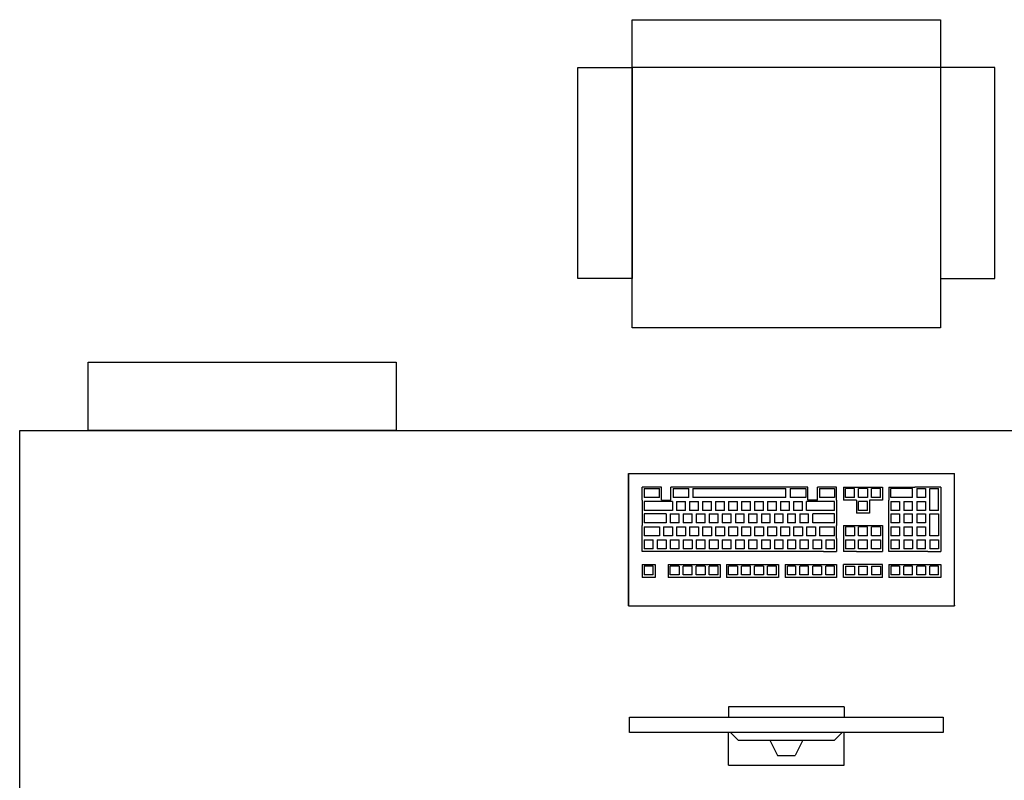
# Model space of a CAD drawing. Header units: millimetres. Extents: x 2886542 to 7567581, y -792623 to 134766.
# Tile 313 of 320: x 4943178 to 4944617, y -342119 to -341008. Entities that reach past the tile are written whole.
import ezdxf

# ---------------------------------------------------------------- set-up
doc = ezdxf.new("R2010")
doc.units = ezdxf.units.MM
doc.layers.add('IN_NS_VYPLNE OTVORU', color=16, linetype='Continuous')

msp = doc.modelspace()

# ---------------------------------------------------------------- linework, layer by layer
at = {"color": 0, "linetype": 'ByBlock', "lineweight": -2}
for p, q in [((4944067.8, -341670.6), (4944543.8, -341670.6)), ((4944067.8, -341670.6), (4944067.8, -341862.6)), ((4944067.8, -341862.6), (4944067.8, -341670.6)), ((4944543.8, -341862.6), (4944543.8, -341670.6)), ((4944543.8, -341862.6), (4944543.8, -341670.6)), ((4944087.8, -341709.6), (4944087.8, -341690.6)), ((4944115.8, -341690.6), (4944087.8, -341690.6)), ((4944090.8, -341692.6), (4944090.8, -341705.6)), ((4944090.8, -341692.6), (4944112.8, -341692.6)), ((4944112.8, -341705.6), (4944112.8, -341692.6)), ((4944115.8, -341709.6), (4944115.8, -341690.6)), ((4944158.8, -341690.6), (4944129.8, -341690.6)), ((4944129.8, -341709.6), (4944129.8, -341690.6)), ((4944132.8, -341692.6), (4944132.8, -341705.6)), ((4944132.8, -341692.6), (4944155.8, -341692.6)), ((4944155.8, -341705.6), (4944155.8, -341692.6)), ((4944300.8, -341690.6), (4944158.8, -341690.6)), ((4944161.8, -341692.6), (4944161.8, -341705.6)), ((4944161.8, -341692.6), (4944297.8, -341692.6)), ((4944297.8, -341705.6), (4944297.8, -341692.6)), ((4944329.8, -341690.6), (4944300.8, -341690.6)), ((4944303.8, -341692.6), (4944303.8, -341705.6)), ((4944303.8, -341692.6), (4944326.8, -341692.6)), ((4944326.8, -341692.6), (4944326.8, -341705.6)), ((4944329.8, -341709.6), (4944329.8, -341690.6)), ((4944343.8, -341709.6), (4944343.8, -341690.6)), ((4944371.8, -341690.6), (4944343.8, -341690.6)), ((4944346.8, -341692.6), (4944346.8, -341705.6)), ((4944346.8, -341692.6), (4944368.8, -341692.6)), ((4944368.8, -341692.6), (4944368.8, -341705.6)), ((4944371.8, -341709.6), (4944371.8, -341690.6)), ((4944381.8, -341690.6), (4944381.8, -341709.6)), ((4944381.8, -341690.6), (4944400.8, -341690.6)), ((4944384.8, -341705.6), (4944384.8, -341692.6)), ((4944397.8, -341692.6), (4944384.8, -341692.6)), ((4944397.8, -341705.6), (4944397.8, -341692.6)), ((4944400.8, -341690.6), (4944419.8, -341690.6)), ((4944403.8, -341705.6), (4944403.8, -341692.6)), ((4944416.8, -341692.6), (4944403.8, -341692.6)), ((4944416.8, -341692.6), (4944416.8, -341705.6)), ((4944419.8, -341690.6), (4944438.8, -341690.6)), ((4944422.8, -341705.6), (4944422.8, -341692.6)), ((4944435.8, -341692.6), (4944422.8, -341692.6)), ((4944435.8, -341705.6), (4944435.8, -341692.6)), ((4944438.8, -341690.6), (4944438.8, -341709.6)), ((4944447.8, -341690.6), (4944447.8, -341709.6)), ((4944447.8, -341690.6), (4944485.8, -341690.6)), ((4944450.8, -341705.6), (4944450.8, -341692.6)), ((4944482.8, -341692.6), (4944450.8, -341692.6)), ((4944482.8, -341705.6), (4944482.8, -341692.6)), ((4944504.8, -341690.6), (4944485.8, -341690.6)), ((4944488.8, -341692.6), (4944488.8, -341705.6)), ((4944488.8, -341692.6), (4944501.8, -341692.6)), ((4944501.8, -341692.6), (4944501.8, -341705.6)), ((4944523.8, -341690.6), (4944504.8, -341690.6)), ((4944507.8, -341724.6), (4944507.8, -341692.6)), ((4944507.8, -341692.6), (4944520.8, -341692.6)), ((4944520.8, -341724.6), (4944520.8, -341692.6)), ((4944523.8, -341690.6), (4944523.8, -341728.6)), ((4944087.8, -341709.6), (4944087.8, -341728.6)), ((4944112.8, -341705.6), (4944090.8, -341705.6)), ((4944131.8, -341711.6), (4944090.8, -341711.6)), ((4944090.8, -341711.6), (4944090.8, -341724.6)), ((4944115.8, -341709.6), (4944129.8, -341709.6)), ((4944131.8, -341711.6), (4944131.8, -341724.6)), ((4944155.8, -341705.6), (4944132.8, -341705.6)), ((4944137.8, -341711.6), (4944137.8, -341724.6)), ((4944137.8, -341711.6), (4944150.8, -341711.6)), ((4944150.8, -341724.6), (4944150.8, -341711.6)), ((4944156.8, -341711.6), (4944156.8, -341724.6)), ((4944156.8, -341711.6), (4944169.8, -341711.6)), ((4944297.8, -341705.6), (4944161.8, -341705.6)), ((4944169.8, -341724.6), (4944169.8, -341711.6)), ((4944175.8, -341711.6), (4944188.8, -341711.6)), ((4944175.8, -341711.6), (4944175.8, -341724.6)), ((4944188.8, -341724.6), (4944188.8, -341711.6)), ((4944194.8, -341711.6), (4944194.8, -341724.6)), ((4944194.8, -341711.6), (4944207.8, -341711.6)), ((4944207.8, -341724.6), (4944207.8, -341711.6)), ((4944213.8, -341711.6), (4944226.8, -341711.6)), ((4944213.8, -341711.6), (4944213.8, -341724.6)), ((4944226.8, -341724.6), (4944226.8, -341711.6)), ((4944232.8, -341711.6), (4944232.8, -341724.6)), ((4944232.8, -341711.6), (4944245.8, -341711.6)), ((4944245.8, -341724.6), (4944245.8, -341711.6)), ((4944251.8, -341711.6), (4944251.8, -341724.6)), ((4944251.8, -341711.6), (4944264.8, -341711.6)), ((4944264.8, -341724.6), (4944264.8, -341711.6)), ((4944270.8, -341711.6), (4944283.8, -341711.6)), ((4944270.8, -341711.6), (4944270.8, -341724.6)), ((4944283.8, -341724.6), (4944283.8, -341711.6)), ((4944289.8, -341711.6), (4944289.8, -341724.6)), ((4944289.8, -341711.6), (4944302.8, -341711.6)), ((4944302.8, -341724.6), (4944302.8, -341711.6)), ((4944326.8, -341705.6), (4944303.8, -341705.6)), ((4944308.8, -341711.6), (4944321.8, -341711.6)), ((4944308.8, -341711.6), (4944308.8, -341724.6)), ((4944321.8, -341724.6), (4944321.8, -341711.6)), ((4944368.8, -341711.6), (4944327.8, -341711.6)), ((4944327.8, -341724.6), (4944327.8, -341711.6)), ((4944343.8, -341709.6), (4944329.8, -341709.6)), ((4944368.8, -341705.6), (4944346.8, -341705.6)), ((4944368.8, -341724.6), (4944368.8, -341711.6)), ((4944371.8, -341709.6), (4944371.8, -341728.6)), ((4944400.8, -341709.6), (4944381.8, -341709.6)), ((4944397.8, -341705.6), (4944384.8, -341705.6)), ((4944400.8, -341709.6), (4944400.8, -341728.6)), ((4944416.8, -341705.6), (4944403.8, -341705.6)), ((4944416.8, -341711.6), (4944403.8, -341711.6)), ((4944403.8, -341724.6), (4944403.8, -341711.6)), ((4944416.8, -341724.6), (4944416.8, -341711.6)), ((4944438.8, -341709.6), (4944419.8, -341709.6)), ((4944419.8, -341709.6), (4944419.8, -341728.6)), ((4944435.8, -341705.6), (4944422.8, -341705.6)), ((4944447.8, -341728.6), (4944447.8, -341709.6)), ((4944482.8, -341705.6), (4944450.8, -341705.6)), ((4944450.8, -341711.6), (4944450.8, -341724.6)), ((4944450.8, -341711.6), (4944463.8, -341711.6)), ((4944463.8, -341711.6), (4944463.8, -341724.6)), ((4944469.8, -341711.6), (4944469.8, -341724.6)), ((4944469.8, -341711.6), (4944482.8, -341711.6)), ((4944482.8, -341724.6), (4944482.8, -341711.6)), ((4944501.8, -341705.6), (4944488.8, -341705.6)), ((4944488.8, -341711.6), (4944488.8, -341724.6)), ((4944488.8, -341711.6), (4944501.8, -341711.6)), ((4944501.8, -341711.6), (4944501.8, -341724.6)), ((4944131.8, -341724.6), (4944090.8, -341724.6)), ((4944150.8, -341724.6), (4944137.8, -341724.6)), ((4944169.8, -341724.6), (4944156.8, -341724.6)), ((4944188.8, -341724.6), (4944175.8, -341724.6)), ((4944207.8, -341724.6), (4944194.8, -341724.6)), ((4944226.8, -341724.6), (4944213.8, -341724.6)), ((4944245.8, -341724.6), (4944232.8, -341724.6)), ((4944264.8, -341724.6), (4944251.8, -341724.6)), ((4944283.8, -341724.6), (4944270.8, -341724.6)), ((4944302.8, -341724.6), (4944289.8, -341724.6)), ((4944321.8, -341724.6), (4944308.8, -341724.6)), ((4944368.8, -341724.6), (4944327.8, -341724.6)), ((4944416.8, -341724.6), (4944403.8, -341724.6)), ((4944463.8, -341724.6), (4944450.8, -341724.6)), ((4944482.8, -341724.6), (4944469.8, -341724.6)), ((4944501.8, -341724.6), (4944488.8, -341724.6)), ((4944520.8, -341724.6), (4944507.8, -341724.6)), ((4944087.8, -341728.6), (4944087.8, -341746.6)), ((4944122.8, -341729.6), (4944090.8, -341729.6)), ((4944090.8, -341729.6), (4944090.8, -341742.6)), ((4944122.8, -341742.6), (4944090.8, -341742.6)), ((4944122.8, -341729.6), (4944122.8, -341742.6)), ((4944128.8, -341729.6), (4944141.8, -341729.6)), ((4944128.8, -341729.6), (4944128.8, -341742.6)), ((4944141.8, -341742.6), (4944128.8, -341742.6)), ((4944141.8, -341742.6), (4944141.8, -341729.6)), ((4944147.8, -341729.6), (4944147.8, -341742.6)), ((4944147.8, -341729.6), (4944160.8, -341729.6)), ((4944160.8, -341742.6), (4944147.8, -341742.6)), ((4944160.8, -341742.6), (4944160.8, -341729.6)), ((4944166.8, -341729.6), (4944179.8, -341729.6)), ((4944166.8, -341729.6), (4944166.8, -341742.6)), ((4944179.8, -341742.6), (4944166.8, -341742.6)), ((4944179.8, -341742.6), (4944179.8, -341729.6)), ((4944185.8, -341729.6), (4944185.8, -341742.6)), ((4944185.8, -341729.6), (4944198.8, -341729.6)), ((4944198.8, -341742.6), (4944185.8, -341742.6)), ((4944198.8, -341742.6), (4944198.8, -341729.6)), ((4944204.8, -341729.6), (4944204.8, -341742.6)), ((4944204.8, -341729.6), (4944217.8, -341729.6)), ((4944217.8, -341742.6), (4944204.8, -341742.6)), ((4944217.8, -341742.6), (4944217.8, -341729.6)), ((4944223.8, -341729.6), (4944236.8, -341729.6)), ((4944223.8, -341729.6), (4944223.8, -341742.6)), ((4944236.8, -341742.6), (4944223.8, -341742.6)), ((4944236.8, -341742.6), (4944236.8, -341729.6)), ((4944242.8, -341729.6), (4944242.8, -341742.6)), ((4944242.8, -341729.6), (4944255.8, -341729.6)), ((4944255.8, -341742.6), (4944242.8, -341742.6)), ((4944255.8, -341742.6), (4944255.8, -341729.6)), ((4944261.8, -341729.6), (4944274.8, -341729.6)), ((4944261.8, -341729.6), (4944261.8, -341742.6)), ((4944274.8, -341742.6), (4944261.8, -341742.6)), ((4944274.8, -341742.6), (4944274.8, -341729.6)), ((4944280.8, -341729.6), (4944280.8, -341742.6)), ((4944280.8, -341729.6), (4944293.8, -341729.6)), ((4944293.8, -341742.6), (4944280.8, -341742.6)), ((4944293.8, -341742.6), (4944293.8, -341729.6)), ((4944299.8, -341729.6), (4944299.8, -341742.6)), ((4944299.8, -341729.6), (4944311.8, -341729.6)), ((4944311.8, -341742.6), (4944299.8, -341742.6)), ((4944311.8, -341742.6), (4944311.8, -341729.6)), ((4944317.8, -341729.6), (4944330.8, -341729.6)), ((4944317.8, -341729.6), (4944317.8, -341742.6)), ((4944330.8, -341742.6), (4944317.8, -341742.6)), ((4944330.8, -341742.6), (4944330.8, -341729.6)), ((4944368.8, -341729.6), (4944336.8, -341729.6)), ((4944336.8, -341742.6), (4944336.8, -341729.6)), ((4944368.8, -341742.6), (4944336.8, -341742.6)), ((4944368.8, -341742.6), (4944368.8, -341729.6)), ((4944371.8, -341728.6), (4944371.8, -341746.6)), ((4944419.8, -341728.6), (4944400.8, -341728.6)), ((4944447.8, -341746.6), (4944447.8, -341728.6)), ((4944450.8, -341729.6), (4944450.8, -341742.6)), ((4944450.8, -341729.6), (4944463.8, -341729.6)), ((4944463.8, -341742.6), (4944450.8, -341742.6)), ((4944463.8, -341729.6), (4944463.8, -341742.6)), ((4944469.8, -341729.6), (4944469.8, -341742.6)), ((4944469.8, -341729.6), (4944482.8, -341729.6)), ((4944482.8, -341742.6), (4944469.8, -341742.6)), ((4944482.8, -341742.6), (4944482.8, -341729.6)), ((4944488.8, -341729.6), (4944488.8, -341742.6)), ((4944488.8, -341729.6), (4944501.8, -341729.6)), ((4944501.8, -341742.6), (4944488.8, -341742.6)), ((4944501.8, -341729.6), (4944501.8, -341742.6)), ((4944507.8, -341729.6), (4944520.8, -341729.6)), ((4944507.8, -341761.6), (4944507.8, -341729.6)), ((4944520.8, -341729.6), (4944520.8, -341761.6)), ((4944523.8, -341728.6), (4944523.8, -341765.6)), ((4944087.8, -341765.6), (4944087.8, -341746.6)), ((4944090.8, -341748.6), (4944090.8, -341761.6)), ((4944090.8, -341748.6), (4944112.8, -341748.6)), ((4944112.8, -341748.6), (4944112.8, -341761.6)), ((4944118.8, -341748.6), (4944131.8, -341748.6)), ((4944118.8, -341748.6), (4944118.8, -341761.6)), ((4944131.8, -341748.6), (4944131.8, -341761.6)), ((4944137.8, -341748.6), (4944137.8, -341761.6)), ((4944137.8, -341748.6), (4944150.8, -341748.6)), ((4944150.8, -341748.6), (4944150.8, -341761.6)), ((4944156.8, -341748.6), (4944156.8, -341761.6)), ((4944156.8, -341748.6), (4944169.8, -341748.6)), ((4944169.8, -341748.6), (4944169.8, -341761.6)), ((4944175.8, -341748.6), (4944188.8, -341748.6)), ((4944175.8, -341748.6), (4944175.8, -341761.6)), ((4944188.8, -341748.6), (4944188.8, -341761.6)), ((4944194.8, -341748.6), (4944194.8, -341761.6)), ((4944194.8, -341748.6), (4944207.8, -341748.6)), ((4944207.8, -341748.6), (4944207.8, -341761.6)), ((4944213.8, -341748.6), (4944226.8, -341748.6)), ((4944213.8, -341748.6), (4944213.8, -341761.6)), ((4944226.8, -341748.6), (4944226.8, -341761.6)), ((4944232.8, -341748.6), (4944232.8, -341761.6)), ((4944232.8, -341748.6), (4944245.8, -341748.6)), ((4944245.8, -341748.6), (4944245.8, -341761.6)), ((4944251.8, -341748.6), (4944251.8, -341761.6)), ((4944251.8, -341748.6), (4944264.8, -341748.6)), ((4944264.8, -341748.6), (4944264.8, -341761.6)), ((4944270.8, -341748.6), (4944283.8, -341748.6)), ((4944270.8, -341748.6), (4944270.8, -341761.6)), ((4944283.8, -341748.6), (4944283.8, -341761.6)), ((4944289.8, -341748.6), (4944289.8, -341761.6)), ((4944289.8, -341748.6), (4944302.8, -341748.6)), ((4944302.8, -341748.6), (4944302.8, -341761.6)), ((4944308.8, -341748.6), (4944321.8, -341748.6)), ((4944308.8, -341748.6), (4944308.8, -341761.6)), ((4944321.8, -341748.6), (4944321.8, -341761.6)), ((4944327.8, -341748.6), (4944327.8, -341761.6)), ((4944327.8, -341748.6), (4944340.8, -341748.6)), ((4944340.8, -341748.6), (4944340.8, -341761.6)), ((4944346.8, -341748.6), (4944346.8, -341761.6)), ((4944346.8, -341748.6), (4944368.8, -341748.6)), ((4944368.8, -341761.6), (4944368.8, -341748.6)), ((4944371.8, -341765.6), (4944371.8, -341746.6)), ((4944381.8, -341746.6), (4944400.8, -341746.6)), ((4944381.8, -341746.6), (4944381.8, -341765.6)), ((4944397.8, -341748.6), (4944384.8, -341748.6)), ((4944384.8, -341748.6), (4944384.8, -341761.6)), ((4944397.8, -341748.6), (4944397.8, -341761.6)), ((4944400.8, -341746.6), (4944419.8, -341746.6)), ((4944416.8, -341748.6), (4944403.8, -341748.6)), ((4944403.8, -341761.6), (4944403.8, -341748.6)), ((4944416.8, -341761.6), (4944416.8, -341748.6)), ((4944419.8, -341746.6), (4944438.8, -341746.6)), ((4944435.8, -341748.6), (4944422.8, -341748.6)), ((4944422.8, -341761.6), (4944422.8, -341748.6)), ((4944435.8, -341748.6), (4944435.8, -341761.6)), ((4944438.8, -341746.6), (4944438.8, -341765.6)), ((4944447.8, -341765.6), (4944447.8, -341746.6)), ((4944450.8, -341748.6), (4944450.8, -341761.6)), ((4944450.8, -341748.6), (4944463.8, -341748.6)), ((4944463.8, -341748.6), (4944463.8, -341761.6)), ((4944469.8, -341748.6), (4944469.8, -341761.6)), ((4944469.8, -341748.6), (4944482.8, -341748.6)), ((4944482.8, -341761.6), (4944482.8, -341748.6)), ((4944488.8, -341748.6), (4944488.8, -341761.6)), ((4944488.8, -341748.6), (4944501.8, -341748.6)), ((4944501.8, -341748.6), (4944501.8, -341761.6)), ((4944087.8, -341784.6), (4944087.8, -341765.6)), ((4944112.8, -341761.6), (4944090.8, -341761.6)), ((4944090.8, -341767.6), (4944090.8, -341780.6)), ((4944090.8, -341767.6), (4944103.8, -341767.6)), ((4944103.8, -341780.6), (4944103.8, -341767.6)), ((4944109.8, -341767.6), (4944109.8, -341780.6)), ((4944109.8, -341767.6), (4944122.8, -341767.6)), ((4944131.8, -341761.6), (4944118.8, -341761.6)), ((4944122.8, -341767.6), (4944122.8, -341780.6)), ((4944128.8, -341767.6), (4944141.8, -341767.6)), ((4944128.8, -341767.6), (4944128.8, -341780.6)), ((4944150.8, -341761.6), (4944137.8, -341761.6)), ((4944141.8, -341780.6), (4944141.8, -341767.6)), ((4944147.8, -341767.6), (4944147.8, -341780.6)), ((4944147.8, -341767.6), (4944160.8, -341767.6)), ((4944169.8, -341761.6), (4944156.8, -341761.6)), ((4944160.8, -341767.6), (4944160.8, -341780.6)), ((4944166.8, -341767.6), (4944179.8, -341767.6)), ((4944166.8, -341767.6), (4944166.8, -341780.6)), ((4944188.8, -341761.6), (4944175.8, -341761.6)), ((4944179.8, -341780.6), (4944179.8, -341767.6)), ((4944185.8, -341767.6), (4944185.8, -341780.6)), ((4944185.8, -341767.6), (4944198.8, -341767.6)), ((4944207.8, -341761.6), (4944194.8, -341761.6)), ((4944198.8, -341767.6), (4944198.8, -341780.6)), ((4944204.8, -341767.6), (4944204.8, -341780.6)), ((4944204.8, -341767.6), (4944217.8, -341767.6)), ((4944226.8, -341761.6), (4944213.8, -341761.6)), ((4944217.8, -341780.6), (4944217.8, -341767.6)), ((4944223.8, -341767.6), (4944236.8, -341767.6)), ((4944223.8, -341767.6), (4944223.8, -341780.6)), ((4944245.8, -341761.6), (4944232.8, -341761.6)), ((4944236.8, -341767.6), (4944236.8, -341780.6)), ((4944242.8, -341767.6), (4944242.8, -341780.6)), ((4944242.8, -341767.6), (4944255.8, -341767.6)), ((4944264.8, -341761.6), (4944251.8, -341761.6)), ((4944255.8, -341780.6), (4944255.8, -341767.6)), ((4944261.8, -341767.6), (4944274.8, -341767.6)), ((4944261.8, -341767.6), (4944261.8, -341780.6)), ((4944283.8, -341761.6), (4944270.8, -341761.6)), ((4944274.8, -341767.6), (4944274.8, -341780.6)), ((4944280.8, -341767.6), (4944280.8, -341780.6)), ((4944280.8, -341767.6), (4944293.8, -341767.6)), ((4944302.8, -341761.6), (4944289.8, -341761.6)), ((4944293.8, -341780.6), (4944293.8, -341767.6)), ((4944299.8, -341767.6), (4944299.8, -341780.6)), ((4944299.8, -341767.6), (4944311.8, -341767.6)), ((4944321.8, -341761.6), (4944308.8, -341761.6)), ((4944311.8, -341767.6), (4944311.8, -341780.6)), ((4944317.8, -341767.6), (4944330.8, -341767.6)), ((4944317.8, -341767.6), (4944317.8, -341780.6)), ((4944340.8, -341761.6), (4944327.8, -341761.6)), ((4944330.8, -341780.6), (4944330.8, -341767.6)), ((4944336.8, -341767.6), (4944336.8, -341780.6)), ((4944336.8, -341767.6), (4944349.8, -341767.6)), ((4944368.8, -341761.6), (4944346.8, -341761.6)), ((4944349.8, -341767.6), (4944349.8, -341780.6)), ((4944355.8, -341767.6), (4944355.8, -341780.6)), ((4944355.8, -341767.6), (4944368.8, -341767.6)), ((4944368.8, -341780.6), (4944368.8, -341767.6)), ((4944371.8, -341765.6), (4944371.8, -341784.6)), ((4944381.8, -341765.6), (4944381.8, -341784.6)), ((4944397.8, -341761.6), (4944384.8, -341761.6)), ((4944384.8, -341767.6), (4944397.8, -341767.6)), ((4944384.8, -341767.6), (4944384.8, -341780.6)), ((4944397.8, -341767.6), (4944397.8, -341780.6)), ((4944416.8, -341761.6), (4944403.8, -341761.6)), ((4944403.8, -341767.6), (4944416.8, -341767.6)), ((4944403.8, -341780.6), (4944403.8, -341767.6)), ((4944416.8, -341780.6), (4944416.8, -341767.6)), ((4944435.8, -341761.6), (4944422.8, -341761.6)), ((4944422.8, -341767.6), (4944435.8, -341767.6)), ((4944422.8, -341780.6), (4944422.8, -341767.6)), ((4944435.8, -341767.6), (4944435.8, -341780.6)), ((4944438.8, -341765.6), (4944438.8, -341784.6)), ((4944447.8, -341784.6), (4944447.8, -341765.6)), ((4944463.8, -341761.6), (4944450.8, -341761.6)), ((4944450.8, -341767.6), (4944450.8, -341780.6)), ((4944450.8, -341767.6), (4944463.8, -341767.6)), ((4944463.8, -341780.6), (4944463.8, -341767.6)), ((4944482.8, -341761.6), (4944469.8, -341761.6)), ((4944469.8, -341767.6), (4944469.8, -341780.6)), ((4944469.8, -341767.6), (4944482.8, -341767.6)), ((4944482.8, -341767.6), (4944482.8, -341780.6)), ((4944501.8, -341761.6), (4944488.8, -341761.6)), ((4944488.8, -341767.6), (4944488.8, -341780.6)), ((4944488.8, -341767.6), (4944501.8, -341767.6)), ((4944501.8, -341780.6), (4944501.8, -341767.6)), ((4944520.8, -341761.6), (4944507.8, -341761.6)), ((4944507.8, -341767.6), (4944520.8, -341767.6)), ((4944507.8, -341767.6), (4944507.8, -341780.6)), ((4944520.8, -341767.6), (4944520.8, -341780.6)), ((4944523.8, -341765.6), (4944523.8, -341784.6)), ((4944106.8, -341784.6), (4944087.8, -341784.6)), ((4944103.8, -341780.6), (4944090.8, -341780.6)), ((4944125.8, -341784.6), (4944106.8, -341784.6)), ((4944122.8, -341780.6), (4944109.8, -341780.6)), ((4944144.8, -341784.6), (4944125.8, -341784.6)), ((4944141.8, -341780.6), (4944128.8, -341780.6)), ((4944163.8, -341784.6), (4944144.8, -341784.6)), ((4944160.8, -341780.6), (4944147.8, -341780.6)), ((4944182.8, -341784.6), (4944163.8, -341784.6)), ((4944179.8, -341780.6), (4944166.8, -341780.6)), ((4944201.8, -341784.6), (4944182.8, -341784.6)), ((4944198.8, -341780.6), (4944185.8, -341780.6)), ((4944220.8, -341784.6), (4944201.8, -341784.6)), ((4944217.8, -341780.6), (4944204.8, -341780.6)), ((4944239.8, -341784.6), (4944220.8, -341784.6)), ((4944236.8, -341780.6), (4944223.8, -341780.6)), ((4944258.8, -341784.6), (4944239.8, -341784.6)), ((4944255.8, -341780.6), (4944242.8, -341780.6)), ((4944277.8, -341784.6), (4944258.8, -341784.6)), ((4944274.8, -341780.6), (4944261.8, -341780.6)), ((4944296.8, -341784.6), (4944277.8, -341784.6)), ((4944293.8, -341780.6), (4944280.8, -341780.6)), ((4944314.8, -341784.6), (4944296.8, -341784.6)), ((4944311.8, -341780.6), (4944299.8, -341780.6)), ((4944333.8, -341784.6), (4944314.8, -341784.6)), ((4944330.8, -341780.6), (4944317.8, -341780.6)), ((4944352.8, -341784.6), (4944333.8, -341784.6)), ((4944349.8, -341780.6), (4944336.8, -341780.6)), ((4944352.8, -341784.6), (4944371.8, -341784.6)), ((4944368.8, -341780.6), (4944355.8, -341780.6)), ((4944400.8, -341784.6), (4944381.8, -341784.6)), ((4944397.8, -341780.6), (4944384.8, -341780.6)), ((4944400.8, -341784.6), (4944419.8, -341784.6)), ((4944416.8, -341780.6), (4944403.8, -341780.6)), ((4944419.8, -341784.6), (4944438.8, -341784.6)), ((4944435.8, -341780.6), (4944422.8, -341780.6)), ((4944466.8, -341784.6), (4944447.8, -341784.6)), ((4944463.8, -341780.6), (4944450.8, -341780.6)), ((4944485.8, -341784.6), (4944466.8, -341784.6)), ((4944482.8, -341780.6), (4944469.8, -341780.6)), ((4944504.8, -341784.6), (4944485.8, -341784.6)), ((4944501.8, -341780.6), (4944488.8, -341780.6)), ((4944504.8, -341784.6), (4944523.8, -341784.6)), ((4944520.8, -341780.6), (4944507.8, -341780.6)), ((4944087.8, -341803.6), (4944106.8, -341803.6)), ((4944087.8, -341803.6), (4944087.8, -341822.6)), ((4944103.8, -341805.6), (4944090.8, -341805.6)), ((4944090.8, -341805.6), (4944090.8, -341818.6)), ((4944103.8, -341818.6), (4944103.8, -341805.6)), ((4944106.8, -341803.6), (4944106.8, -341822.6)), ((4944125.8, -341803.6), (4944144.8, -341803.6)), ((4944125.8, -341803.6), (4944125.8, -341822.6)), ((4944141.8, -341805.6), (4944128.8, -341805.6)), ((4944128.8, -341818.6), (4944128.8, -341805.6)), ((4944141.8, -341805.6), (4944141.8, -341818.6)), ((4944144.8, -341803.6), (4944163.8, -341803.6)), ((4944160.8, -341805.6), (4944147.8, -341805.6)), ((4944147.8, -341818.6), (4944147.8, -341805.6)), ((4944160.8, -341818.6), (4944160.8, -341805.6)), ((4944163.8, -341803.6), (4944182.8, -341803.6)), ((4944179.8, -341805.6), (4944166.8, -341805.6)), ((4944166.8, -341818.6), (4944166.8, -341805.6)), ((4944179.8, -341805.6), (4944179.8, -341818.6)), ((4944182.8, -341803.6), (4944201.8, -341803.6)), ((4944198.8, -341805.6), (4944185.8, -341805.6)), ((4944185.8, -341818.6), (4944185.8, -341805.6)), ((4944198.8, -341818.6), (4944198.8, -341805.6)), ((4944201.8, -341803.6), (4944201.8, -341822.6)), ((4944210.8, -341803.6), (4944229.8, -341803.6)), ((4944210.8, -341803.6), (4944210.8, -341822.6)), ((4944226.8, -341805.6), (4944213.8, -341805.6)), ((4944213.8, -341818.6), (4944213.8, -341805.6)), ((4944226.8, -341805.6), (4944226.8, -341818.6)), ((4944229.8, -341803.6), (4944248.8, -341803.6)), ((4944245.8, -341805.6), (4944232.8, -341805.6)), ((4944232.8, -341818.6), (4944232.8, -341805.6)), ((4944245.8, -341818.6), (4944245.8, -341805.6)), ((4944248.8, -341803.6), (4944267.8, -341803.6)), ((4944264.8, -341805.6), (4944251.8, -341805.6)), ((4944251.8, -341818.6), (4944251.8, -341805.6)), ((4944264.8, -341805.6), (4944264.8, -341818.6)), ((4944267.8, -341803.6), (4944286.8, -341803.6)), ((4944283.8, -341805.6), (4944270.8, -341805.6)), ((4944270.8, -341818.6), (4944270.8, -341805.6)), ((4944283.8, -341818.6), (4944283.8, -341805.6)), ((4944286.8, -341803.6), (4944286.8, -341822.6)), ((4944296.8, -341803.6), (4944314.8, -341803.6)), ((4944296.8, -341803.6), (4944296.8, -341822.6)), ((4944311.8, -341805.6), (4944299.8, -341805.6)), ((4944299.8, -341818.6), (4944299.8, -341805.6)), ((4944311.8, -341805.6), (4944311.8, -341818.6)), ((4944314.8, -341803.6), (4944333.8, -341803.6)), ((4944330.8, -341805.6), (4944317.8, -341805.6)), ((4944317.8, -341818.6), (4944317.8, -341805.6)), ((4944330.8, -341818.6), (4944330.8, -341805.6)), ((4944333.8, -341803.6), (4944352.8, -341803.6)), ((4944349.8, -341805.6), (4944336.8, -341805.6)), ((4944336.8, -341818.6), (4944336.8, -341805.6)), ((4944349.8, -341805.6), (4944349.8, -341818.6)), ((4944352.8, -341803.6), (4944371.8, -341803.6)), ((4944368.8, -341805.6), (4944355.8, -341805.6)), ((4944355.8, -341818.6), (4944355.8, -341805.6)), ((4944368.8, -341818.6), (4944368.8, -341805.6)), ((4944371.8, -341803.6), (4944371.8, -341822.6)), ((4944381.8, -341822.6), (4944381.8, -341803.6)), ((4944400.8, -341803.6), (4944381.8, -341803.6)), ((4944384.8, -341805.6), (4944384.8, -341818.6)), ((4944384.8, -341805.6), (4944397.8, -341805.6)), ((4944397.8, -341805.6), (4944397.8, -341818.6)), ((4944419.8, -341803.6), (4944400.8, -341803.6)), ((4944403.8, -341805.6), (4944403.8, -341818.6)), ((4944403.8, -341805.6), (4944416.8, -341805.6)), ((4944416.8, -341818.6), (4944416.8, -341805.6)), ((4944438.8, -341803.6), (4944419.8, -341803.6)), ((4944422.8, -341805.6), (4944422.8, -341818.6)), ((4944422.8, -341805.6), (4944435.8, -341805.6)), ((4944435.8, -341805.6), (4944435.8, -341818.6)), ((4944438.8, -341822.6), (4944438.8, -341803.6)), ((4944447.8, -341803.6), (4944466.8, -341803.6)), ((4944447.8, -341803.6), (4944447.8, -341822.6)), ((4944463.8, -341805.6), (4944450.8, -341805.6)), ((4944450.8, -341805.6), (4944450.8, -341818.6)), ((4944463.8, -341805.6), (4944463.8, -341818.6)), ((4944466.8, -341803.6), (4944485.8, -341803.6)), ((4944482.8, -341805.6), (4944469.8, -341805.6)), ((4944469.8, -341818.6), (4944469.8, -341805.6)), ((4944482.8, -341818.6), (4944482.8, -341805.6)), ((4944485.8, -341803.6), (4944504.8, -341803.6)), ((4944501.8, -341805.6), (4944488.8, -341805.6)), ((4944488.8, -341818.6), (4944488.8, -341805.6)), ((4944501.8, -341805.6), (4944501.8, -341818.6)), ((4944504.8, -341803.6), (4944523.8, -341803.6)), ((4944520.8, -341805.6), (4944507.8, -341805.6)), ((4944507.8, -341818.6), (4944507.8, -341805.6)), ((4944520.8, -341818.6), (4944520.8, -341805.6)), ((4944523.8, -341803.6), (4944523.8, -341822.6)), ((4944106.8, -341822.6), (4944087.8, -341822.6)), ((4944103.8, -341818.6), (4944090.8, -341818.6)), ((4944144.8, -341822.6), (4944125.8, -341822.6)), ((4944141.8, -341818.6), (4944128.8, -341818.6)), ((4944163.8, -341822.6), (4944144.8, -341822.6)), ((4944160.8, -341818.6), (4944147.8, -341818.6)), ((4944182.8, -341822.6), (4944163.8, -341822.6)), ((4944179.8, -341818.6), (4944166.8, -341818.6)), ((4944201.8, -341822.6), (4944182.8, -341822.6)), ((4944198.8, -341818.6), (4944185.8, -341818.6)), ((4944229.8, -341822.6), (4944210.8, -341822.6)), ((4944226.8, -341818.6), (4944213.8, -341818.6)), ((4944248.8, -341822.6), (4944229.8, -341822.6)), ((4944245.8, -341818.6), (4944232.8, -341818.6)), ((4944267.8, -341822.6), (4944248.8, -341822.6)), ((4944264.8, -341818.6), (4944251.8, -341818.6)), ((4944286.8, -341822.6), (4944267.8, -341822.6)), ((4944283.8, -341818.6), (4944270.8, -341818.6)), ((4944314.8, -341822.6), (4944296.8, -341822.6)), ((4944311.8, -341818.6), (4944299.8, -341818.6)), ((4944333.8, -341822.6), (4944314.8, -341822.6)), ((4944330.8, -341818.6), (4944317.8, -341818.6)), ((4944352.8, -341822.6), (4944333.8, -341822.6)), ((4944349.8, -341818.6), (4944336.8, -341818.6)), ((4944371.8, -341822.6), (4944352.8, -341822.6)), ((4944368.8, -341818.6), (4944355.8, -341818.6)), ((4944400.8, -341822.6), (4944381.8, -341822.6)), ((4944397.8, -341818.6), (4944384.8, -341818.6)), ((4944419.8, -341822.6), (4944400.8, -341822.6)), ((4944416.8, -341818.6), (4944403.8, -341818.6)), ((4944438.8, -341822.6), (4944419.8, -341822.6)), ((4944435.8, -341818.6), (4944422.8, -341818.6)), ((4944466.8, -341822.6), (4944447.8, -341822.6)), ((4944463.8, -341818.6), (4944450.8, -341818.6)), ((4944485.8, -341822.6), (4944466.8, -341822.6)), ((4944482.8, -341818.6), (4944469.8, -341818.6)), ((4944504.8, -341822.6), (4944485.8, -341822.6)), ((4944501.8, -341818.6), (4944488.8, -341818.6)), ((4944523.8, -341822.6), (4944504.8, -341822.6)), ((4944520.8, -341818.6), (4944507.8, -341818.6)), ((4944067.8, -341862.6), (4944067.8, -341863.6)), ((4944067.8, -341863.6), (4944067.8, -341862.6)), ((4944067.8, -341862.6), (4944067.8, -341863.6)), ((4944067.8, -341863.6), (4944543.8, -341863.6)), ((4944543.8, -341863.6), (4944543.8, -341862.6)), ((4944543.8, -341863.6), (4944543.8, -341862.6)), ((4944543.8, -341862.6), (4944543.8, -341863.6)), ((4944382.9, -342011.4), (4944213.7, -342011.4)), ((4944213.7, -342011.4), (4944213.7, -342026.6)), ((4944382.9, -342011.4), (4944382.9, -342026.6)), ((4944213.7, -342096.6), (4944213.7, -342049)), ((4944216.8, -342049), (4944228, -342060.2)), ((4944379.8, -342049), (4944368.6, -342060.2)), ((4944382.9, -342096.6), (4944382.9, -342049)), ((4944228, -342060.2), (4944368.6, -342060.2)), ((4944274.2, -342060.2), (4944285.4, -342082.5)), ((4944322.3, -342060.2), (4944311.2, -342082.5)), ((4944285.4, -342082.5), (4944311.2, -342082.5)), ((4944213.7, -342096.6), (4944382.9, -342096.6))]:
    msp.add_line(p, q, dxfattribs=at)
msp.add_lwpolyline([(4944069.2, -342026.6), (4944527.4, -342026.6), (4944527.4, -342049), (4944069.2, -342049)], close=True, dxfattribs=at)
at = {"layer": 'IN_NS_VYPLNE OTVORU', "color": 0, "linetype": 'ByBlock'}
for p, q in [((4944073.3, -341457.7), (4944073.3, -341007.7)), ((4944073.3, -341007.7), (4944523.3, -341007.7)), ((4944523.3, -341007.7), (4944523.3, -341457.7)), ((4944523.3, -341077.7), (4944073.3, -341077.7)), ((4944523.3, -341457.7), (4944073.3, -341457.7))]:
    msp.add_line(p, q, dxfattribs=at)
at = {"layer": 'IN_NS_VYPLNE OTVORU', "color": 0, "ltscale": 10}
for p, q in [((4943993.6, -341385.5), (4943993.6, -341077.7)), ((4943993.6, -341077.7), (4944073.3, -341077.7)), ((4944073.3, -341077.7), (4944073.3, -341385.5)), ((4944523.3, -341077.7), (4944523.3, -341385.5)), ((4944603, -341077.7), (4944523.3, -341077.7)), ((4944603, -341385.5), (4944603, -341077.7)), ((4944073.3, -341385.5), (4943993.6, -341385.5)), ((4944523.3, -341385.5), (4944603, -341385.5)), ((4943278.4, -341507.7), (4943728.4, -341507.7)), ((4943278.4, -341607.7), (4943278.4, -341507.7)), ((4943728.4, -341507.7), (4943728.4, -341607.7)), ((4943178.4, -341607.7), (4944878.4, -341607.7)), ((4943178.4, -342357.7), (4943178.4, -341607.7)), ((4943728.4, -341607.7), (4943278.4, -341607.7))]:
    msp.add_line(p, q, dxfattribs=at)

doc.saveas('drawing.dxf')
